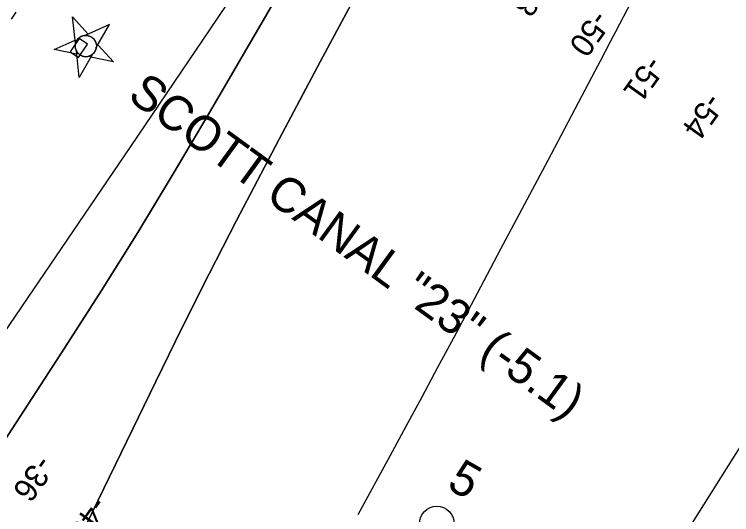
# Model space of a CAD drawing. Extents: x 3923531 to 3943530, y 207391 to 229799.
# Drawn here: x 3934571 to 3935604, y 218207 to 218928 of the extents above; entities that cross this region are included whole.
import ezdxf

# ---------------------------------------------------------------- set-up
doc = ezdxf.new("R2010")
doc.units = 0
for name, color, linetype in [('V-CHAN-DOCK', 7, 'Continuous'), ('V-CHAN-NAID', 7, 'Continuous'), ('V-GRID-MAJR', 7, 'Continuous'), ('V-RIVR-IDEN', 7, 'Continuous'), ('V-RIVR-MILE', 7, 'Continuous'), ('V-RIVR-RANG', 7, 'Continuous'), ('V-TOPO-DPTH', 7, 'Continuous'), ('V-TOPO-MAJR', 7, 'Continuous'), ('V-TOPO-MINR', 7, 'Continuous'), ('V-WETL-SWMP', 7, 'Continuous')]:
    doc.layers.add(name, color=color, linetype=linetype)

msp = doc.modelspace()

# ---------------------------------------------------------------- linework, layer by layer
at = {"layer": 'V-CHAN-DOCK'}
msp.add_lwpolyline([(3934663.9, 218892.8), (3934651, 218873.5), (3934663.1, 218865.4), (3934676, 218884.7)], close=True, dxfattribs=at)
at = {"layer": 'V-CHAN-NAID'}
for points in [[(3934658.7, 218885.9), (3934654.5, 218923.9), (3934677, 218899.1), (3934672.7, 218897.2), (3934672.1, 218897.1), (3934670.9, 218897), (3934670, 218896.8), (3934669, 218896.5), (3934668.1, 218896.2), (3934667.3, 218895.9), (3934666.5, 218895.5), (3934665.6, 218895), (3934664.8, 218894.5), (3934664, 218893.9), (3934663.4, 218893.4), (3934662.8, 218892.8), (3934662, 218892), (3934661.5, 218891.4), (3934660.9, 218890.6), (3934660.5, 218889.9), (3934660, 218889.1), (3934659.6, 218888.4), (3934659.3, 218887.6), (3934659, 218886.7)], [(3934688.6, 218879.7), (3934707.5, 218912.9), (3934672.7, 218897.2), (3934673.8, 218897.2), (3934674.7, 218897.1), (3934675.7, 218897), (3934676.8, 218896.8), (3934677.5, 218896.6), (3934678.3, 218896.4), (3934679, 218896.2), (3934679.7, 218895.8), (3934680.5, 218895.5), (3934681.2, 218895.1), (3934682.1, 218894.5), (3934682.7, 218894.1), (3934683.6, 218893.4), (3934684.3, 218892.7), (3934685, 218891.9), (3934685.6, 218891.2), (3934686.1, 218890.5), (3934686.5, 218889.8), (3934687, 218888.9), (3934687.4, 218888.1), (3934687.7, 218887.4), (3934688, 218886.7), (3934688.2, 218885.8), (3934688.4, 218885.1), (3934688.6, 218884), (3934688.7, 218883.2), (3934688.7, 218882.2), (3934688.7, 218881.2), (3934688.7, 218880.4)], [(3934659.9, 218874.8), (3934660.5, 218870.1), (3934627.7, 218876.9), (3934658.2, 218890.6), (3934658.7, 218885.9), (3934658.5, 218885), (3934658.4, 218884.2), (3934658.2, 218883), (3934658.2, 218882), (3934658.2, 218881), (3934658.3, 218879.9), (3934658.5, 218878.9), (3934658.7, 218878.1), (3934659, 218877.1), (3934659.3, 218876.3), (3934659.7, 218875.4)], [(3934683.1, 218870), (3934664.1, 218836.8), (3934659.9, 218874.8), (3934660.4, 218874.1), (3934660.9, 218873.2), (3934661.4, 218872.5), (3934662.1, 218871.7), (3934662.8, 218871), (3934663.4, 218870.5), (3934664.2, 218869.8), (3934664.8, 218869.3), (3934665.7, 218868.7), (3934666.6, 218868.3), (3934667.7, 218867.8), (3934668.5, 218867.5), (3934669.6, 218867.1), (3934670.7, 218866.9), (3934671.7, 218866.7), (3934672.5, 218866.7), (3934673.6, 218866.6), (3934674.6, 218866.7), (3934675.6, 218866.8), (3934676.6, 218867), (3934677.5, 218867.2), (3934678.6, 218867.5), (3934679.6, 218867.9), (3934680.6, 218868.4), (3934681.5, 218868.9), (3934682.2, 218869.4)], [(3934688.6, 218879.7), (3934691, 218883.8), (3934713.5, 218859.1), (3934680.7, 218865.9), (3934683.1, 218870), (3934683.7, 218870.6), (3934684.5, 218871.4), (3934685.2, 218872.1), (3934685.8, 218872.9), (3934686.2, 218873.4), (3934686.6, 218874.1), (3934687, 218874.8), (3934687.3, 218875.4), (3934687.7, 218876.3), (3934687.9, 218877), (3934688.2, 218877.8), (3934688.4, 218878.6), (3934688.5, 218879.1)]]:
    msp.add_lwpolyline(points, close=True, dxfattribs=at)
msp.add_circle((3934673.5, 218881.9), 15.3, dxfattribs=at)
at = {"layer": 'V-GRID-MAJR'}
msp.add_spline([(3935779.9, 210874.8), (3935760.8, 211942.6), (3935652.4, 218002.6), (3935544, 224062.6), (3935501.8, 226418.9)], degree=3, dxfattribs=at)
at = {"layer": 'V-RIVR-MILE'}
msp.add_circle((3935178.9, 218194.3), 25, dxfattribs=at)
at = {"layer": 'V-TOPO-DPTH'}
for points in [[(3935591.6, 219921.4), (3935451.6, 219672), (3935397.3, 219574.6), (3935343.3, 219476.9), (3935289.9, 219378.9), (3935236.9, 219280.8), (3935144.6, 219108.5), (3935138, 219096.3), (3935131.5, 219084.1), (3935124.9, 219071.9), (3935118.4, 219059.7), (3935071.5, 218972.1), (3935041.5, 218916.1), (3935011.7, 218860.1), (3934981.8, 218804), (3934952.1, 218747.9), (3934930.6, 218707.3), (3934890.6, 218630.7), (3934851.1, 218553.8), (3934812.4, 218476.5), (3934774.2, 218398.9), (3934674.5, 218193.5), (3934122.2, 217382.8)], [(3934122.2, 217382.8), (3934674.5, 218193.5), (3934774.2, 218398.9), (3934812.4, 218476.5), (3934851.1, 218553.8), (3934890.6, 218630.7), (3934930.6, 218707.3), (3934952.1, 218747.9), (3934981.8, 218804), (3935011.7, 218860.1), (3935041.5, 218916.1), (3935071.5, 218972.1), (3935118.4, 219059.7), (3935124.9, 219071.9), (3935131.5, 219084.1), (3935138, 219096.3), (3935144.6, 219108.5), (3935236.9, 219280.8), (3935289.9, 219378.9), (3935343.3, 219476.9), (3935397.3, 219574.6), (3935451.6, 219672), (3935591.6, 219921.4)], [(3934555.8, 218313), (3934642.8, 218446.8), (3934696, 218529.9), (3934748.3, 218613.5), (3934799.4, 218697.9), (3934849.6, 218782.8), (3935018.5, 219073.2), (3935036.3, 219104), (3935054, 219134.8), (3935071.6, 219165.7), (3935089.2, 219196.6), (3935129.1, 219267.2), (3935166.5, 219333.4), (3935204.1, 219399.6), (3935241.7, 219465.7), (3935279.4, 219531.8), (3935501.8, 219920.9)], [(3934555.8, 218313), (3934642.8, 218446.8), (3934696, 218529.9), (3934748.3, 218613.5), (3934799.4, 218697.9), (3934849.6, 218782.8), (3935018.5, 219073.2), (3935036.3, 219104), (3935054, 219134.8), (3935071.6, 219165.7), (3935089.2, 219196.6), (3935129.1, 219267.2), (3935166.5, 219333.4), (3935204.1, 219399.6), (3935241.7, 219465.7), (3935279.4, 219531.8), (3935501.8, 219920.9)], [(3935421.8, 219912.1), (3935391.4, 219855.6), (3935360.9, 219799.3), (3935330.1, 219743.1), (3935018.3, 219175.2), (3935013.4, 219166.4), (3935008.5, 219157.6), (3935003.5, 219148.8), (3934998.4, 219140.1), (3934966.6, 219085.8), (3934945.3, 219050.2), (3934923.5, 219014.8), (3934901.1, 218979.9), (3934878.3, 218945.2), (3934862.6, 218921.7), (3934831.5, 218875.5), (3934800.4, 218829.3), (3934769.1, 218783.2), (3934737.8, 218737.2), (3934488.5, 218371.8)]]:
    msp.add_lwpolyline(points, dxfattribs=at)
at = {"layer": 'V-TOPO-MAJR'}
for points in [[(3935470.4, 218968), (3935436.2, 218902.2), (3935428.8, 218888.1), (3935421.4, 218874), (3935414, 218859.9), (3935406.6, 218845.7), (3935338.7, 218717.2), (3935304.8, 218653.2), (3935270.9, 218589.3), (3935236.9, 218525.4), (3935202.9, 218461.5), (3935180.2, 218419), (3935157.4, 218376.5), (3935134.5, 218334), (3935111.5, 218291.5), (3935088.4, 218249.1), (3935065, 218206.9)], [(3935492.7, 218108.6), (3935801.4, 218598.6)]]:
    msp.add_lwpolyline(points, dxfattribs=at)
at = {"layer": 'V-TOPO-MINR'}
for points in [[(3935591.6, 219921.4), (3935451.6, 219672), (3935397.3, 219574.6), (3935343.3, 219476.9), (3935289.9, 219378.9), (3935236.9, 219280.8), (3935144.6, 219108.5), (3935138, 219096.3), (3935131.5, 219084.1), (3935124.9, 219071.9), (3935118.4, 219059.7), (3935071.5, 218972.1), (3935041.5, 218916.1), (3935011.7, 218860.1), (3934981.8, 218804), (3934952.1, 218747.9), (3934930.6, 218707.3), (3934890.6, 218630.7), (3934851.1, 218553.8), (3934812.4, 218476.5), (3934774.2, 218398.9), (3934674.5, 218193.5), (3934122.2, 217382.8)], [(3935501.8, 219920.9), (3935279.4, 219531.8), (3935241.7, 219465.7), (3935204.1, 219399.6), (3935166.5, 219333.4), (3935129.1, 219267.2), (3935089.2, 219196.6), (3935071.6, 219165.7), (3935054, 219134.8), (3935036.3, 219104), (3935018.5, 219073.2), (3934849.6, 218782.8), (3934799.4, 218697.9), (3934748.3, 218613.5), (3934696, 218529.9), (3934642.8, 218446.8), (3934555.8, 218313)], [(3935421.8, 219912.1), (3935391.4, 219855.6), (3935360.9, 219799.3), (3935330.1, 219743.1), (3935018.3, 219175.2), (3935013.4, 219166.4), (3935008.5, 219157.6), (3935003.5, 219148.8), (3934998.4, 219140.1), (3934966.6, 219085.8), (3934945.3, 219050.2), (3934923.5, 219014.8), (3934901.1, 218979.9), (3934878.3, 218945.2), (3934862.6, 218921.7), (3934831.5, 218875.5), (3934800.4, 218829.3), (3934769.1, 218783.2), (3934737.8, 218737.2), (3934488.5, 218371.8)]]:
    msp.add_lwpolyline(points, dxfattribs=at)
at = {"layer": 'V-WETL-SWMP'}
msp.add_line((3934566.3, 218920.7), (3934573, 218930.6), dxfattribs=at)

# ---------------------------------------------------------------- texts
at = {"layer": 'V-CHAN-NAID'}
msp.add_text('SCOTT CANAL "23" (-5.1)', height=50, rotation=323.9391, dxfattribs=at).set_placement((3934731.8, 218806.2))
at = {"layer": 'V-RIVR-IDEN'}
msp.add_text('5', height=50, rotation=330.2251, dxfattribs=at).set_placement((3935191.5, 218246.1))
at = {"layer": 'V-RIVR-RANG'}
for s, rotation, p in [('-48', 234.3985, (3935324.2, 218993)), ('-50', 234.3985, (3935405.6, 218935.5)), ('-51', 234.3985, (3935483.5, 218869.9)), ('-54', 234.3985, (3935568.6, 218816.7)), ('-36', 234.3935, (3934604.5, 218294.8)), ('-40', 234.3935, (3934683.9, 218235.4))]:
    msp.add_text(s, height=33.5, rotation=rotation, dxfattribs=at).set_placement(p)

doc.saveas('drawing.dxf')
